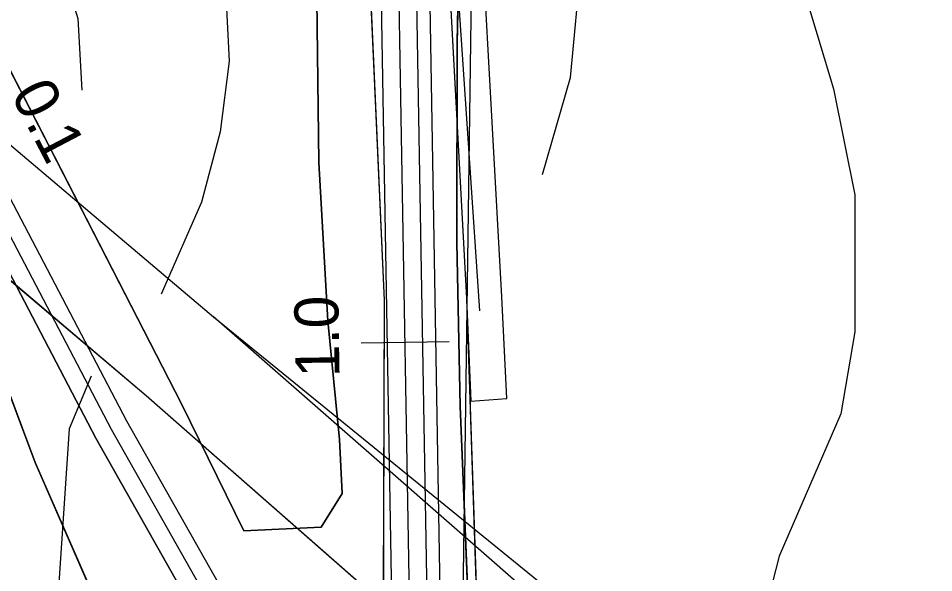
# Model space of a CAD drawing. Extents: x -662620 to -656370, y -1067090 to -1062990.
# Drawn here: x -660531.2 to -660427.3, y -1064093.3 to -1064030.3 of the extents above; entities that cross this region are included whole.
import ezdxf

# ---------------------------------------------------------------- set-up
doc = ezdxf.new("R2010")
doc.units = 0
for name, color, linetype in [('CESTA_ZABOR', 7, 'Continuous'), ('Default', 7, 'Continuous'), ('ELEK__VEDENÍ_VN_-_NADZEMNÍ', 7, 'Continuous'), ('ELEK__VEDENÍ_VVN_-_NADZEMNÍ', 7, 'Continuous'), ('Krajinná_zeleň_-_liniová_-_návrh', 7, 'Continuous'), ('Ochr__pás__vod__zdroje_II__stupně', 7, 'Continuous'), ('Odvodnení_cesty_príkopem_-_navržené', 7, 'Continuous'), ('ORNÁ_PŮDA_-_STÁVAJÍCÍ', 7, 'Continuous'), ('OSTATNÍ_PLOCHA_-_NAVRŽENÁ', 7, 'Continuous'), ('OSTATNÍ_PLOCHA_-_STÁVAJÍCÍ', 7, 'Continuous'), ('POLNÍ_CESTA_NAVRŽENÁ_-_OSA', 7, 'Continuous'), ('POLNÍ_CESTA_STÁVAJÍCÍ_-_KRAJ', 7, 'Continuous'), ('POLNÍ_CESTA_STÁVAJÍCÍ_-_OSA', 7, 'Continuous'), ('Trvalý_trávní_porost_-_stávající', 7, 'Continuous'), ('VRSTEVNICE_ZÁKLADNÍ', 7, 'Continuous')]:
    doc.layers.add(name, color=color, linetype=linetype)

msp = doc.modelspace()

# ---------------------------------------------------------------- linework, layer by layer
at = {"layer": 'CESTA_ZABOR'}
for p, q in [((-660489.62, -1064062.36), (-660491.41, -1064022.4)), ((-660482.49, -1064022.32), (-660480.31, -1064062.11)), ((-660489.74, -1064102.3), (-660489.62, -1064062.36)), ((-660480.31, -1064062.11), (-660478.98, -1064102.23))]:
    msp.add_line(p, q, dxfattribs=at)
for points in [[(-660476.62, -1064381.82), (-660481.51, -1064342.23), (-660485.81, -1064302.25), (-660487.55, -1064267.89), (-660487.56, -1064262.16), (-660487.99, -1064222.18), (-660488.92, -1064182.19), (-660489.62, -1064142.29), (-660490.79, -1064127.68), (-660489.61, -1064120.63), (-660489.74, -1064102.3), (-660489.62, -1064062.36), (-660491.41, -1064022.4), (-660491.82, -1063995.6), (-660491.58, -1063993.71), (-660486.92, -1063981.87), (-660480, -1063962.07), (-660476.39, -1063948.94), (-660467.64, -1063925.93), (-660459.11, -1063911.53), (-660457.57, -1063907.35), (-660441.43, -1063870.67), (-660426.53, -1063833.6), (-660410.61, -1063796.9)], [(-660402.21, -1063800.45), (-660418.38, -1063837.05), (-660433.34, -1063874.17), (-660449.71, -1063910.53), (-660464.44, -1063947.85), (-660478.91, -1063984.7), (-660482.04, -1063997.01), (-660482.49, -1064022.32), (-660480.31, -1064062.11), (-660478.98, -1064102.23), (-660479.21, -1064121.73), (-660481.5, -1064129.07), (-660481.76, -1064141.99), (-660480.35, -1064182.06), (-660479.6, -1064222.07), (-660479.22, -1064262.06), (-660478.9, -1064274.43), (-660477.62, -1064301.81), (-660473.42, -1064341.28), (-660468.75, -1064381.18)], [(-660588.24, -1064193.5), (-660573.01, -1064125.57), (-660556.63, -1064051.98), (-660554.66, -1064044.43), (-660549.46, -1064039.91), (-660543.17, -1064040.28), (-660539.05, -1064046.15), (-660522.38, -1064077.97), (-660502.25, -1064113.58), (-660490.41, -1064128.91), (-660489.78, -1064123.16), (-660498.9, -1064111.37), (-660518.86, -1064076.05), (-660535.63, -1064044.06), (-660541, -1064036.4), (-660550.85, -1064035.83), (-660558.22, -1064042.22), (-660560.52, -1064051.04), (-660576.91, -1064124.7), (-660592.14, -1064192.62), (-660588.24, -1064193.5), (-660588.24, -1064193.5)], [(-660588.24, -1064193.5), (-660573.01, -1064125.57), (-660556.63, -1064051.98), (-660554.66, -1064044.43), (-660549.46, -1064039.91), (-660543.17, -1064040.28), (-660539.05, -1064046.15), (-660522.38, -1064077.97), (-660502.25, -1064113.58), (-660490.41, -1064128.91), (-660489.78, -1064123.16), (-660498.9, -1064111.37), (-660518.86, -1064076.05), (-660535.63, -1064044.06), (-660541, -1064036.4), (-660550.85, -1064035.83), (-660558.22, -1064042.22), (-660560.52, -1064051.04), (-660576.91, -1064124.7), (-660592.14, -1064192.62)]]:
    msp.add_lwpolyline(points, dxfattribs=at)
at = {"layer": 'ELEK__VEDENÍ_VN_-_NADZEMNÍ'}
for points in [[(-660826.12, -1063795.76), (-660509.03, -1064064.22)], [(-660516.66, -1064073.17), (-660833.72, -1063804.76)]]:
    msp.add_lwpolyline(points, dxfattribs=at)
at = {"layer": 'ELEK__VEDENÍ_VVN_-_NADZEMNÍ'}
for points in [[(-661103.94, -1063560.48), (-660826.12, -1063795.76), (-660509.03, -1064064.22)], [(-659212.59, -1064402.76), (-659241.86, -1064399.78), (-659588.53, -1064364.37), (-659927.91, -1064329.98), (-660254.66, -1064303.24), (-660516.66, -1064073.17), (-660833.72, -1063804.76), (-661111.8, -1063569.65)], [(-660509.03, -1064064.22), (-660244.71, -1064279.23)], [(-659926.77, -1064317.9), (-660249.79, -1064291.25), (-660509.03, -1064064.22)], [(-660509.03, -1064064.22), (-660244.71, -1064279.23), (-659926.77, -1064317.9)], [(-660254.66, -1064303.24), (-660516.66, -1064073.17)]]:
    msp.add_lwpolyline(points, dxfattribs=at)
at = {"layer": 'Krajinná_zeleň_-_liniová_-_návrh'}
msp.add_lwpolyline([(-660478.81, -1064063.54), (-660482.22, -1064013.16), (-660481.77, -1064000.08), (-660480.04, -1063990.88), (-660476.31, -1063979.81), (-660366.04, -1063709.69)], dxfattribs=at)
at = {"layer": 'Ochr__pás__vod__zdroje_II__stupně'}
msp.add_lwpolyline([(-660464.98, -1064477.66), (-660479.16, -1064319.24), (-660481.94, -1064186.81), (-660479.3, -1063994.59), (-660360.21, -1063702.35), (-660281.08, -1063700.79), (-660243.47, -1063702.35), (-660222.31, -1063711.76), (-660211.34, -1063724.29), (-660187.06, -1063774.43), (-660164.34, -1063811.26), (-660075.02, -1063846.52), (-660042.89, -1063862.97), (-660047.59, -1063878.64), (-659927.67, -1063941.34), (-659907.68, -1063958.21), (-659897.75, -1063968.57), (-659822.34, -1063992.17), (-659732.05, -1064020.39)], dxfattribs=at)
at = {"layer": 'Odvodnení_cesty_príkopem_-_navržené'}
msp.add_lwpolyline([(-660558.09, -1065055.87), (-660475.04, -1064666.65), (-660471.14, -1064652.96), (-660465.99, -1064629.97), (-660464, -1064613.86), (-660457.68, -1064584.26), (-660456.26, -1064575.18), (-660454.42, -1064557.77), (-660456.24, -1064538.9), (-660463.06, -1064471.1), (-660479.37, -1064283.99), (-660482.8, -1064124.36), (-660484.72, -1064013.14), (-660484.26, -1063999.81), (-660482.47, -1063990.24), (-660478.65, -1063978.94), (-660368.35, -1063708.74)], dxfattribs=at)
at = {"layer": 'ORNÁ_PŮDA_-_STÁVAJÍCÍ'}
for p, q in [((-660481.36, -1064033.1), (-660481.11, -1064018.67)), ((-660481.42, -1064055.78), (-660481.36, -1064033.1)), ((-660481.05, -1064074.37), (-660481.42, -1064055.78)), ((-660479.89, -1064102.35), (-660481.05, -1064074.37))]:
    msp.add_line(p, q, dxfattribs=at)
msp.add_lwpolyline([(-660479.89, -1064102.35), (-660481.05, -1064074.37), (-660481.42, -1064055.78), (-660481.36, -1064033.1), (-660481.11, -1064018.67), (-660480.53, -1064005.17), (-660479.96, -1063999.65), (-660479.12, -1063993.52), (-660477.79, -1063988.04), (-660474.27, -1063977.59), (-660470.52, -1063967.82), (-660467.2, -1063958.96), (-660463.74, -1063950.47), (-660459.46, -1063939.78), (-660453.53, -1063925.6), (-660447.15, -1063910.66), (-660442.6, -1063899.29), (-660435.82, -1063883), (-660430.66, -1063869.44), (-660424.21, -1063855.71), (-660419.54, -1063846.83), (-660413.65, -1063831.47), (-660409.01, -1063818.69), (-660402.68, -1063803.16)], dxfattribs=at)
at = {"layer": 'OSTATNÍ_PLOCHA_-_NAVRŽENÁ'}
msp.add_lwpolyline([(-660402.21, -1063800.45), (-660418.38, -1063837.05), (-660433.34, -1063874.17), (-660449.71, -1063910.53), (-660464.44, -1063947.85), (-660478.91, -1063984.7), (-660482.04, -1063997.01), (-660482.49, -1064022.32), (-660480.31, -1064062.11), (-660479.84, -1064073.79), (-660475.72, -1064073.48), (-660476.31, -1064061.93), (-660478.49, -1064022.24), (-660478.05, -1063997.55), (-660475.09, -1063985.93), (-660460.72, -1063949.32), (-660446.02, -1063912.09), (-660429.66, -1063875.74), (-660414.69, -1063838.6), (-660398.51, -1063801.97)], dxfattribs=at)
msp.add_lwpolyline([(-660402.21, -1063800.45), (-660418.38, -1063837.05), (-660433.34, -1063874.17), (-660449.71, -1063910.53), (-660464.44, -1063947.85), (-660478.91, -1063984.7), (-660482.04, -1063997.01), (-660482.49, -1064022.32), (-660480.31, -1064062.11), (-660479.84, -1064073.79), (-660475.72, -1064073.48), (-660476.31, -1064061.93), (-660478.49, -1064022.24), (-660478.05, -1063997.55), (-660475.09, -1063985.93), (-660460.72, -1063949.32), (-660446.02, -1063912.09), (-660429.66, -1063875.74), (-660414.69, -1063838.6), (-660398.51, -1063801.97)], dxfattribs=at)
at = {"layer": 'OSTATNÍ_PLOCHA_-_STÁVAJÍCÍ'}
for p, q in [((-660481.11, -1064018.67), (-660481.36, -1064033.1)), ((-660481.11, -1064018.67), (-660481.36, -1064033.1)), ((-660497.08, -1064046.68), (-660497.29, -1064028.14)), ((-660497.08, -1064046.68), (-660497.29, -1064028.14)), ((-660534.56, -1064031.5), (-660512.65, -1064074.08)), ((-660534.56, -1064031.5), (-660512.65, -1064074.08)), ((-660481.36, -1064033.1), (-660481.42, -1064055.78)), ((-660481.36, -1064033.1), (-660481.42, -1064055.78)), ((-660496.07, -1064064.65), (-660497.08, -1064046.68)), ((-660496.07, -1064064.65), (-660497.08, -1064046.68)), ((-660481.42, -1064055.78), (-660481.05, -1064074.37)), ((-660481.42, -1064055.78), (-660481.05, -1064074.37)), ((-660494.72, -1064078.13), (-660496.07, -1064064.65)), ((-660494.72, -1064078.13), (-660496.07, -1064064.65)), ((-660529.29, -1064080.76), (-660534.95, -1064065.62)), ((-660529.29, -1064080.76), (-660534.95, -1064065.62)), ((-660512.65, -1064074.08), (-660505.6, -1064088.52)), ((-660512.65, -1064074.08), (-660505.6, -1064088.52)), ((-660481.05, -1064074.37), (-660479.89, -1064102.35)), ((-660481.05, -1064074.37), (-660479.89, -1064102.35)), ((-660494.43, -1064084.27), (-660494.72, -1064078.13)), ((-660494.43, -1064084.27), (-660494.72, -1064078.13)), ((-660520.43, -1064100.97), (-660529.29, -1064080.76)), ((-660520.43, -1064100.97), (-660529.29, -1064080.76)), ((-660496.8, -1064088.09), (-660494.43, -1064084.27)), ((-660496.8, -1064088.09), (-660494.43, -1064084.27)), ((-660505.6, -1064088.52), (-660496.8, -1064088.09)), ((-660505.6, -1064088.52), (-660496.8, -1064088.09))]:
    msp.add_line(p, q, dxfattribs=at)
for points in [[(-660402.68, -1063803.16), (-660409.01, -1063818.69), (-660413.65, -1063831.47), (-660419.54, -1063846.83), (-660424.21, -1063855.71), (-660430.66, -1063869.44), (-660435.82, -1063883), (-660442.6, -1063899.29), (-660447.15, -1063910.66), (-660453.53, -1063925.6), (-660459.46, -1063939.78), (-660463.74, -1063950.47), (-660467.2, -1063958.96), (-660470.52, -1063967.82), (-660474.27, -1063977.59), (-660477.79, -1063988.04), (-660479.12, -1063993.52), (-660479.96, -1063999.65), (-660480.53, -1064005.17), (-660481.11, -1064018.67), (-660481.36, -1064033.1), (-660481.42, -1064055.78), (-660481.05, -1064074.37), (-660479.89, -1064102.35)], [(-660402.68, -1063803.16), (-660409.01, -1063818.69), (-660413.65, -1063831.47), (-660419.54, -1063846.83), (-660424.21, -1063855.71), (-660430.66, -1063869.44), (-660435.82, -1063883), (-660442.6, -1063899.29), (-660447.15, -1063910.66), (-660453.53, -1063925.6), (-660459.46, -1063939.78), (-660463.74, -1063950.47), (-660467.2, -1063958.96), (-660470.52, -1063967.82), (-660474.27, -1063977.59), (-660477.79, -1063988.04), (-660479.12, -1063993.52), (-660479.96, -1063999.65), (-660480.53, -1064005.17), (-660481.11, -1064018.67), (-660481.36, -1064033.1), (-660481.42, -1064055.78), (-660481.05, -1064074.37), (-660479.89, -1064102.35)], [(-660534.56, -1064031.5), (-660512.65, -1064074.08), (-660505.6, -1064088.52), (-660496.8, -1064088.09), (-660494.43, -1064084.27), (-660494.72, -1064078.13), (-660496.07, -1064064.65), (-660497.08, -1064046.68), (-660497.29, -1064028.14), (-660498.76, -1064000.55), (-660495.05, -1063989.62), (-660491.18, -1063977.17), (-660485.46, -1063960.59)], [(-660534.56, -1064031.5), (-660512.65, -1064074.08), (-660505.6, -1064088.52), (-660496.8, -1064088.09), (-660494.43, -1064084.27), (-660494.72, -1064078.13), (-660496.07, -1064064.65), (-660497.08, -1064046.68), (-660497.29, -1064028.14), (-660498.76, -1064000.55), (-660495.05, -1063989.62), (-660491.18, -1063977.17), (-660485.46, -1063960.59)], [(-660479.03, -1064374.35), (-660481.22, -1064361.46), (-660482.83, -1064343.31), (-660485.34, -1064319.01), (-660524.58, -1064322.57), (-660499.48, -1064320.24), (-660485.42, -1064318.9), (-660485.23, -1064289.19), (-660485.99, -1064273.97), (-660486.31, -1064260.54), (-660486.09, -1064244.12), (-660486.67, -1064227.81), (-660486.64, -1064217.91), (-660487.12, -1064191.78), (-660487.32, -1064171.49), (-660492.89, -1064153.57), (-660495.19, -1064153.41), (-660498.07, -1064140.85), (-660505.56, -1064125.57), (-660511.66, -1064112.29), (-660520.43, -1064100.97), (-660529.29, -1064080.76), (-660534.95, -1064065.62)], [(-660479.03, -1064374.35), (-660481.22, -1064361.46), (-660482.83, -1064343.31), (-660485.34, -1064319.01), (-660524.58, -1064322.57), (-660499.48, -1064320.24), (-660485.42, -1064318.9), (-660485.23, -1064289.19), (-660485.99, -1064273.97), (-660486.31, -1064260.54), (-660486.09, -1064244.12), (-660486.67, -1064227.81), (-660486.64, -1064217.91), (-660487.12, -1064191.78), (-660487.32, -1064171.49), (-660492.89, -1064153.57), (-660495.19, -1064153.41), (-660498.07, -1064140.85), (-660505.56, -1064125.57), (-660511.66, -1064112.29), (-660520.43, -1064100.97), (-660529.29, -1064080.76), (-660534.95, -1064065.62)]]:
    msp.add_lwpolyline(points, dxfattribs=at)
at = {"layer": 'POLNÍ_CESTA_NAVRŽENÁ_-_OSA'}
for points in [[(-660561.51, -1065055.14), (-660462.91, -1064592.2), (-660459.73, -1064574.68), (-660457.94, -1064557.76), (-660459.73, -1064539.24), (-660466.54, -1064471.42), (-660482.86, -1064284.18), (-660486.3, -1064124.42), (-660488.22, -1064013.11), (-660487.75, -1063999.42), (-660485.86, -1063989.36), (-660481.93, -1063977.72), (-660371.59, -1063707.42)], [(-660492.29, -1064067.18), (-660482.29, -1064067)]]:
    msp.add_lwpolyline(points, dxfattribs=at)
at = {"layer": 'POLNÍ_CESTA_STÁVAJÍCÍ_-_KRAJ'}
for points in [[(-660563.47, -1065054.73), (-660464.88, -1064591.81), (-660461.71, -1064574.4), (-660459.95, -1064557.75), (-660461.72, -1064539.44), (-660468.53, -1064471.61), (-660484.86, -1064284.29), (-660488.3, -1064124.46), (-660490.22, -1064013.09), (-660489.75, -1063999.2), (-660487.8, -1063988.85), (-660483.81, -1063977.02), (-660477.71, -1063961.92), (-660474.07, -1063948.91), (-660465.37, -1063926.71), (-660457.21, -1063913), (-660373.44, -1063706.66)], [(-660559.56, -1065055.56), (-660475.57, -1064663), (-660472.75, -1064654.02), (-660466.98, -1064628.93), (-660465.02, -1064612.2), (-660460.95, -1064592.59), (-660457.75, -1064574.96), (-660455.93, -1064557.77), (-660457.74, -1064539.05), (-660464.55, -1064471.24), (-660480.86, -1064284.07), (-660484.3, -1064124.39), (-660486.22, -1064013.13), (-660485.76, -1063999.64), (-660483.92, -1063989.86), (-660480.06, -1063978.41), (-660369.74, -1063708.17)], [(-660484.57, -1064129.99), (-660498.9, -1064111.37), (-660518.86, -1064076.05), (-660535.63, -1064044.06), (-660541, -1064036.4), (-660550.85, -1064035.83), (-660558.22, -1064042.22), (-660560.52, -1064051.04), (-660576.91, -1064124.7), (-660592.14, -1064192.62)], [(-660487.74, -1064132.43), (-660502.25, -1064113.58), (-660522.38, -1064077.97), (-660539.05, -1064046.15), (-660543.17, -1064040.28), (-660549.46, -1064039.91), (-660554.66, -1064044.43), (-660556.63, -1064051.98), (-660573.01, -1064125.57), (-660588.24, -1064193.5)]]:
    msp.add_lwpolyline(points, dxfattribs=at)
at = {"layer": 'POLNÍ_CESTA_STÁVAJÍCÍ_-_OSA'}
msp.add_lwpolyline([(-660486.15, -1064131.21), (-660500.57, -1064112.47), (-660520.62, -1064077.01), (-660537.34, -1064045.1), (-660542.09, -1064038.34), (-660550.15, -1064037.87), (-660556.44, -1064043.33), (-660558.57, -1064051.51), (-660574.96, -1064125.14), (-660590.19, -1064193.06)], dxfattribs=at)
at = {"layer": 'Trvalý_trávní_porost_-_stávající'}
for p, q in [((-660497.29, -1064028.14), (-660497.08, -1064046.68)), ((-660512.65, -1064074.08), (-660534.56, -1064031.5)), ((-660497.08, -1064046.68), (-660496.07, -1064064.65)), ((-660496.07, -1064064.65), (-660494.72, -1064078.13)), ((-660534.95, -1064065.62), (-660529.29, -1064080.76)), ((-660505.6, -1064088.52), (-660512.65, -1064074.08)), ((-660494.72, -1064078.13), (-660494.43, -1064084.27)), ((-660529.29, -1064080.76), (-660520.43, -1064100.97)), ((-660494.43, -1064084.27), (-660496.8, -1064088.09)), ((-660496.8, -1064088.09), (-660505.6, -1064088.52))]:
    msp.add_line(p, q, dxfattribs=at)
for points in [[(-660535.62, -1063952.7), (-660521.18, -1063949.49), (-660508.04, -1063947.03), (-660496.82, -1063944.74), (-660485.14, -1063941.75), (-660476.22, -1063936.6), (-660480.83, -1063948.2), (-660485.46, -1063960.59), (-660491.18, -1063977.17), (-660495.05, -1063989.62), (-660498.76, -1064000.55), (-660497.29, -1064028.14), (-660497.08, -1064046.68), (-660496.07, -1064064.65), (-660494.72, -1064078.13), (-660494.43, -1064084.27), (-660496.8, -1064088.09), (-660505.6, -1064088.52), (-660512.65, -1064074.08), (-660534.56, -1064031.5)], [(-660534.95, -1064065.62), (-660529.29, -1064080.76), (-660520.43, -1064100.97), (-660511.66, -1064112.29), (-660505.56, -1064125.57), (-660498.07, -1064140.85), (-660495.19, -1064153.41), (-660492.89, -1064153.57), (-660487.32, -1064171.49), (-660487.12, -1064191.78), (-660486.64, -1064217.91), (-660486.67, -1064227.81), (-660486.09, -1064244.12), (-660486.31, -1064260.54), (-660485.99, -1064273.97), (-660485.23, -1064289.19), (-660485.42, -1064318.9), (-660499.48, -1064320.24), (-660524.58, -1064322.57), (-660522.09, -1064347.37), (-660502.38, -1064345.51), (-660482.83, -1064343.31), (-660481.22, -1064361.46), (-660479.03, -1064374.35)]]:
    msp.add_lwpolyline(points, dxfattribs=at)
at = {"layer": 'VRSTEVNICE_ZÁKLADNÍ'}
for points in [[(-660510.84, -1063802.21), (-660506.84, -1063816.5), (-660496.26, -1063843.66), (-660493.55, -1063855.1), (-660492.83, -1063862.24), (-660492.97, -1063875.11), (-660494.69, -1063886.54), (-660499.12, -1063900.84), (-660501.84, -1063906.12), (-660509.41, -1063917.27), (-660517.85, -1063926.85), (-660536.43, -1063945), (-660540, -1063950.43), (-660544, -1063962.58), (-660545.19, -1063970.39), (-660545.15, -1063982.59), (-660544.43, -1063988.6), (-660542.43, -1063996.6), (-660537.57, -1064006.61), (-660529.57, -1064018.33), (-660526.28, -1064024.33), (-660524.42, -1064030.33), (-660523.99, -1064038.48)], [(-660510.84, -1063802.21), (-660506.84, -1063816.5), (-660496.26, -1063843.66), (-660493.55, -1063855.1), (-660492.83, -1063862.24), (-660492.97, -1063875.11), (-660494.69, -1063886.54), (-660499.12, -1063900.84), (-660501.84, -1063906.12), (-660509.41, -1063917.27), (-660517.85, -1063926.85), (-660536.43, -1063945), (-660540, -1063950.43), (-660544, -1063962.58), (-660545.19, -1063970.39), (-660545.15, -1063982.59), (-660544.43, -1063988.6), (-660542.43, -1063996.6), (-660537.57, -1064006.61), (-660529.57, -1064018.33), (-660526.28, -1064024.33), (-660524.42, -1064030.33), (-660523.99, -1064038.48)], [(-660428.97, -1063922.24), (-660435.23, -1063928.42), (-660440.8, -1063935.14), (-660449.67, -1063948.15), (-660453.83, -1063955.76), (-660457.19, -1063964.31), (-660457.98, -1063969.51), (-660456.53, -1063987.74), (-660452.53, -1064005.75), (-660441.74, -1064028.12), (-660438.66, -1064038.34), (-660436.23, -1064050.34), (-660436.23, -1064065.92), (-660437.82, -1064075.21), (-660444.81, -1064091.37), (-660448.24, -1064104.66), (-660449.24, -1064113.23), (-660447.93, -1064137.75), (-660448.52, -1064148.34), (-660454.67, -1064170.69), (-660458.39, -1064179.27), (-660465.39, -1064189.42)], [(-660471.68, -1064048.06), (-660468.53, -1064037.05), (-660467.25, -1064023.76), (-660468.25, -1064016.9), (-660470.1, -1064011.75), (-660472.25, -1064008.32), (-660486.29, -1063994.81), (-660489.66, -1063985.9), (-660490.83, -1063974.02), (-660488.83, -1063965.16), (-660483.11, -1063954.86), (-660475.39, -1063944.57), (-660467.96, -1063937.57)], [(-660531.85, -1063989.17), (-660514.7, -1064013.18), (-660510.41, -1064021.18), (-660507.55, -1064029.19), (-660507.27, -1064035.19), (-660508.27, -1064043.2), (-660510.41, -1064051.2), (-660514.99, -1064061.63)], [(-660531.85, -1063989.17), (-660514.7, -1064013.18), (-660510.41, -1064021.18), (-660507.55, -1064029.19), (-660507.27, -1064035.19), (-660508.27, -1064043.2), (-660510.41, -1064051.2), (-660514.99, -1064061.63)], [(-660522.91, -1064070.93), (-660525.42, -1064076.93), (-660527.14, -1064102.94), (-660529.14, -1064111.52), (-660532.14, -1064120.09), (-660535.71, -1064126.96), (-660554.86, -1064151.97), (-660563.58, -1064164.55), (-660571.3, -1064179.55), (-660574.73, -1064188.13), (-660578.3, -1064201.85), (-660581.02, -1064217.29), (-660582.02, -1064234.44), (-660580.74, -1064254.17), (-660576.59, -1064284.18), (-660576.16, -1064294.19), (-660578.02, -1064306.19), (-660582.88, -1064324.2), (-660586.17, -1064340.21), (-660587.17, -1064350.22), (-660587.6, -1064380.52)], [(-660522.91, -1064070.93), (-660525.42, -1064076.93), (-660527.14, -1064102.94), (-660529.14, -1064111.52), (-660532.14, -1064120.09), (-660535.71, -1064126.96), (-660554.86, -1064151.97), (-660563.58, -1064164.55), (-660571.3, -1064179.55), (-660574.73, -1064188.13), (-660578.3, -1064201.85), (-660581.02, -1064217.29), (-660582.02, -1064234.44), (-660580.74, -1064254.17), (-660576.59, -1064284.18), (-660576.16, -1064294.19), (-660578.02, -1064306.19), (-660582.88, -1064324.2), (-660586.17, -1064340.21), (-660587.17, -1064350.22), (-660587.6, -1064380.52)]]:
    msp.add_lwpolyline(points, dxfattribs=at)

# ---------------------------------------------------------------- texts
at = {"layer": 'Default'}
for s, rotation, p in [('0.1', 297.6619, (-660532.12, -1064038.92)), ('1.0', 90.9907, (-660494.72, -1064071.06))]:
    msp.add_text(s, height=5, rotation=rotation, dxfattribs=at).set_placement(p)

doc.saveas('drawing.dxf')
